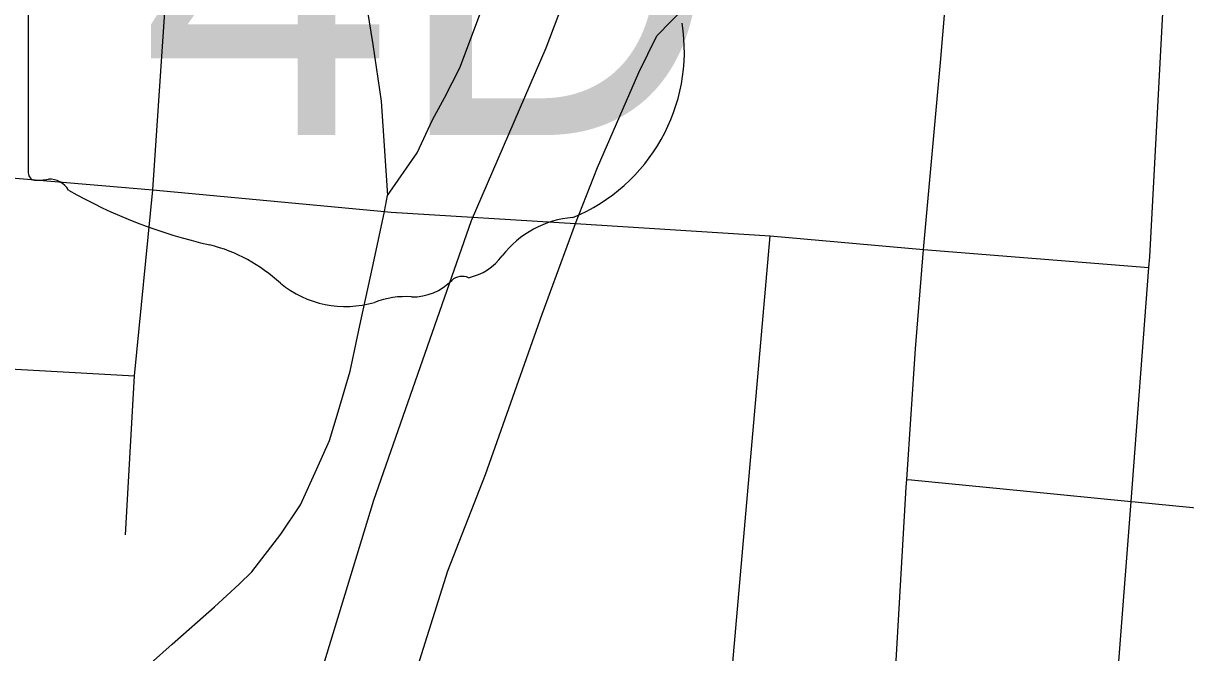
# Model space of a CAD drawing. Extents: x 0 to 34, y 0 to 22.
# Drawn here: x 5.9938 to 6.4462, y 17.0231 to 17.2682 of the extents above; entities that cross this region are included whole.
import ezdxf

# ---------------------------------------------------------------- set-up
doc = ezdxf.new("R2010")
doc.units = 0
for name, color, linetype in [('GM_X_City_Street', 7, 'Continuous'), ('GM_X_County_Road', 7, 'Continuous'), ('GM_X_Rail_Line', 7, 'Continuous'), ('GM_X_State_Route', 7, 'Continuous'), ('GM_X_State_Shield', 7, 'Continuous')]:
    doc.layers.add(name, color=color, linetype=linetype)

msp = doc.modelspace()

# ---------------------------------------------------------------- linework, layer by layer
at = {"layer": 'GM_X_City_Street'}
msp.add_line((5.954652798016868, 17.13555739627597), (6.0370402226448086, 17.13083496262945), dxfattribs=at)
for points in [[(6.3374192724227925, 17.087579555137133), (6.337590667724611, 17.09053291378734), (6.3409460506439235, 17.141416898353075), (6.344121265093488, 17.180084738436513), (6.350788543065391, 17.252884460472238), (6.354535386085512, 17.297679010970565), (6.373878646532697, 17.358113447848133), (6.386175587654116, 17.389150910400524)], [(6.370678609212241, 16.58176142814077), (6.387952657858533, 16.61947855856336), (6.391823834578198, 16.66614968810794), (6.397521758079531, 16.73484834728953), (6.400740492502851, 16.77364669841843), (6.4033937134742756, 16.805609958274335), (6.40836469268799, 16.865876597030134), (6.4161504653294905, 16.96752030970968), (6.424911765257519, 17.08202017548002), (6.431877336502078, 17.17304465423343), (6.4322004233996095, 17.177269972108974), (6.437388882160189, 17.27457026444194), (6.442863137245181, 17.299766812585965), (6.453991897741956, 17.331835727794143), (6.468892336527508, 17.36232632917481)], [(6.033566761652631, 17.069039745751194), (6.0370402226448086, 17.13083496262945), (6.044179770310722, 17.203286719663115)], [(5.964476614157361, 16.66404324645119), (5.985286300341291, 16.69675215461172), (6.066853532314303, 16.851237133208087), (6.1133692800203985, 16.94223678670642), (6.140398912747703, 16.9952209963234), (6.145966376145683, 17.013277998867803), (6.159058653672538, 17.054990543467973), (6.173648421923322, 17.092515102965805), (6.195657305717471, 17.15492547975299), (6.208637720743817, 17.19022550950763)], [(6.208637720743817, 17.19022550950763), (6.2844262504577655, 17.185391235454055), (6.344121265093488, 17.180084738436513), (6.431877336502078, 17.17304465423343)], [(6.247734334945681, 16.7501961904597), (6.251095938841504, 16.79128113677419), (6.252699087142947, 16.81847850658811), (6.25862693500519, 16.88163456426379), (6.266574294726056, 16.980805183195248), (6.2844262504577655, 17.185391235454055)], [(6.330431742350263, 16.979123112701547), (6.332849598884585, 17.008822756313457), (6.3374192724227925, 17.087579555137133)], [(6.337590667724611, 17.09053291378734), (6.339485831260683, 17.090383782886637), (6.3830189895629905, 17.086121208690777), (6.424911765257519, 17.08202017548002), (6.426558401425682, 17.081858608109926), (6.470097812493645, 17.077602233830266)]]:
    msp.add_lwpolyline(points, dxfattribs=at)
at = {"layer": 'GM_X_County_Road'}
for points in [[(6.044179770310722, 17.203286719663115), (6.051536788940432, 17.3130703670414), (6.0528851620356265, 17.334402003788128), (6.055544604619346, 17.338341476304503), (6.092814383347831, 17.393537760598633)], [(6.208637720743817, 17.19022550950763), (6.217243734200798, 17.211992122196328), (6.233287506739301, 17.24900709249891), (6.240383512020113, 17.263192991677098), (6.257651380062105, 17.28108845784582), (6.271855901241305, 17.29526190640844), (6.294312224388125, 17.318339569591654), (6.298543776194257, 17.322533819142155), (6.302526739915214, 17.331618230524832), (6.303253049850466, 17.333271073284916)], [(5.889607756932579, 17.215546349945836), (5.906043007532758, 17.215366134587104), (5.960189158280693, 17.210420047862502), (6.044179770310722, 17.203286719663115), (6.134300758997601, 17.194845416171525), (6.136944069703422, 17.1945999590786), (6.208637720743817, 17.19022550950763)]]:
    msp.add_lwpolyline(points, dxfattribs=at)
at = {"layer": 'GM_X_Rail_Line'}
msp.add_lwpolyline([(6.439148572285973, 16.71948792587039), (6.438693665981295, 16.719864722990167), (6.400742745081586, 16.740251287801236), (6.35770111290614, 16.75862812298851), (6.325030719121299, 16.769612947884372), (6.248623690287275, 16.78759966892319), (6.217008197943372, 16.798521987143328), (6.193190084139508, 16.81308070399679), (6.1557375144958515, 16.843057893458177), (6.139495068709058, 16.861536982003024), (6.127273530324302, 16.880527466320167), (6.117199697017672, 16.901341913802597), (6.110794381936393, 16.922497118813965), (6.103305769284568, 16.9644629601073), (6.1096883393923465, 17.015279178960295), (6.130184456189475, 17.082521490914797), (6.16817117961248, 17.19142467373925), (6.1972487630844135, 17.258551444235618), (6.222404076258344, 17.325098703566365)], dxfattribs=at)
at = {"layer": 'GM_X_State_Route'}
msp.add_line((6.134300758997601, 17.194845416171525), (6.1355056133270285, 17.201083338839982), dxfattribs=at)
for points in [[(6.1355056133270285, 17.201083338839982), (6.1471202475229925, 17.217750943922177), (6.152994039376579, 17.230546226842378), (6.157741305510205, 17.239170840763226), (6.163700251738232, 17.250796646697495), (6.171784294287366, 17.272252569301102), (6.180713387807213, 17.29657299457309)], [(6.124257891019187, 17.29308494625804), (6.126138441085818, 17.282418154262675), (6.129785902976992, 17.25993078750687), (6.133060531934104, 17.237841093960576), (6.1355056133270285, 17.201083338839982)], [(6.034902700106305, 17.011438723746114), (6.051735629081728, 17.026419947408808), (6.068264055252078, 17.040941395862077), (6.077769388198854, 17.04984071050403), (6.082785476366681, 17.05453694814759), (6.094063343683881, 17.069207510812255), (6.101631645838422, 17.08064072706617), (6.107963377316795, 17.094696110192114), (6.1129032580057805, 17.105663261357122), (6.116302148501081, 17.11694113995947), (6.1209375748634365, 17.132692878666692), (6.125106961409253, 17.152309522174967), (6.129897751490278, 17.174243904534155), (6.134300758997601, 17.194845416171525)]]:
    msp.add_lwpolyline(points, dxfattribs=at)
at = {"layer": 'GM_X_State_Shield'}
msp.add_line((5.995702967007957, 17.410643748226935), (5.995702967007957, 17.21052350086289), dxfattribs=at)
for centre, radius, start, end in [((6.181111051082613, 17.25723399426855), 0.06993829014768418, 292.3088861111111, 8.985838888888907), ((5.998750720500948, 17.210085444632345), 0.0030816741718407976, 171.9583861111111, 258.30661388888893), ((5.999217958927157, 17.23055937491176), 0.023517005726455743, 267.33899444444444, 280.6038555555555), ((6.004029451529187, 17.19897807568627), 0.00847971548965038, 29.748380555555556, 93.27174722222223), ((6.111089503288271, 17.3787777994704), 0.20192143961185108, 240.41292222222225, 257.1985), ((6.210600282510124, 17.15434017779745), 0.03830339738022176, 94.40312222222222, 142.57675), ((6.050889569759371, 17.120618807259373), 0.06317724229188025, 47.184155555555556, 75.83597222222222), ((6.162069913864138, 17.191127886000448), 0.022595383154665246, 282.8731916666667, 323.27711111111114), ((6.164634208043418, 17.163617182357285), 0.006013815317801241, 65.75173055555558, 132.64842222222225), ((6.119219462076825, 17.197985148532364), 0.04008969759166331, 230.70037222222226, 286.29183611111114), ((6.145312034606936, 17.182998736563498), 0.021359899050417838, 268.7770194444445, 315.54927222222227), ((6.142383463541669, 17.128795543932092), 0.03294109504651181, 85.69512222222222, 111.20994722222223)]:
    msp.add_arc(centre, radius, start, end, dxfattribs=at)

# ---------------------------------------------------------------- texts
msp.add_text('4D', height=0.13183620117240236, dxfattribs=at).set_placement((6.039404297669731, 17.22463539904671))

doc.saveas('drawing.dxf')
